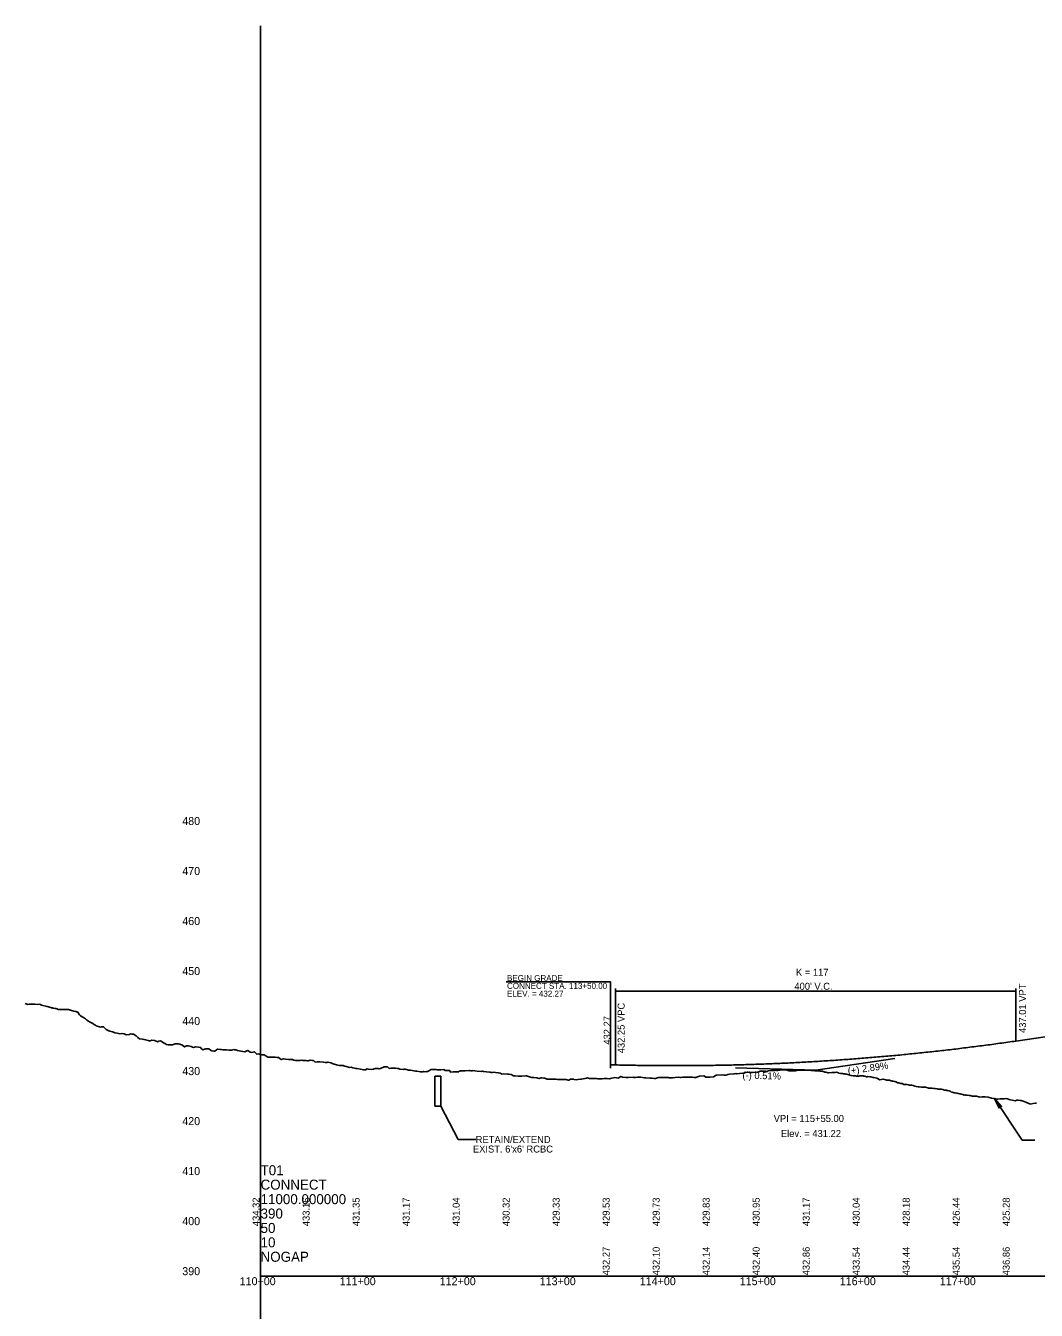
# Model space of a CAD drawing. Extents: x 2017200 to 2047700, y 854850 to 893350.
# Drawn here: x 2020265 to 2021276, y 865066 to 866350 of the extents above; entities that cross this region are included whole.
import ezdxf

# ---------------------------------------------------------------- set-up
doc = ezdxf.new("R2010")
doc.units = 0
for name, color, linetype in [('Culverts', 7, 'Continuous'), ('RD_DDB_ElevTX', 7, 'Continuous'), ('RD_DDB_GradeTX', 7, 'Continuous'), ('RD_DDB_Profile_EX', 7, 'Continuous'), ('RD_DDB_Profile_Lbl', 7, 'Continuous'), ('RD_DDB_Profile_PR', 7, 'Continuous'), ('RD_DDB_StaTX', 7, 'Continuous'), ('RD_DDB_StripGrade', 7, 'Continuous'), ('RD_DDB_VCLbl', 7, 'Continuous'), ('RD_GPK_Profile_Cell', 7, 'Continuous')]:
    doc.layers.add(name, color=color, linetype=linetype)

msp = doc.modelspace()

# ---------------------------------------------------------------- linework, layer by layer
at = {"layer": 'Culverts'}
for p, q in [((2020674.3, 865270), (2020674.2, 865300)), ((2020674.2, 865300), (2020680.3, 865300)), ((2020680.3, 865270), (2020680.3, 865300)), ((2020674.3, 865270), (2020680.3, 865270))]:
    msp.add_line(p, q, dxfattribs=at)
at = {"layer": 'RD_DDB_GradeTX'}
for p in [(2021134.2, 865317.6), (2020975, 865308.1)]:
    msp.add_line(p, (2021055, 865306.1), dxfattribs=at)
at = {"layer": 'RD_DDB_Profile_EX'}
msp.add_lwpolyline([(2020264.5, 865372.5), (2020267.4, 865371.7), (2020268.6, 865371.9), (2020274.4, 865371.8), (2020276.7, 865371.7), (2020279.2, 865371.8), (2020280.4, 865371.3), (2020281.1, 865371), (2020286.5, 865369.6), (2020290.3, 865368.6), (2020291.1, 865368.4), (2020292, 865368.1), (2020292.5, 865368), (2020294.6, 865367.7), (2020295.2, 865367.6), (2020298, 865366.5), (2020298.6, 865366.5), (2020299, 865366.5), (2020303.8, 865366.7), (2020304.7, 865366.7), (2020306.8, 865366.6), (2020307.8, 865366.5), (2020309.8, 865365.9), (2020311, 865365.6), (2020313.3, 865365), (2020315.2, 865364.5), (2020315.9, 865364.3), (2020316.8, 865364.3), (2020319.1, 865361.1), (2020320, 865360.1), (2020322.8, 865358.5), (2020324.9, 865357.3), (2020326.4, 865356), (2020327.8, 865354.8), (2020328.9, 865354.3), (2020332.4, 865352.7), (2020334.1, 865351.3), (2020335, 865350.8), (2020335.7, 865350.4), (2020339.9, 865349), (2020341, 865349.1), (2020343, 865349.3), (2020345.7, 865346.7), (2020347.1, 865345.9), (2020348.2, 865345.3), (2020349.4, 865344.8), (2020352, 865344.1), (2020353.1, 865343.8), (2020354.4, 865343.4), (2020356.5, 865343), (2020359.2, 865342.4), (2020361.4, 865342.7), (2020363.5, 865342.1), (2020365.5, 865341.4), (2020369, 865341.6), (2020370, 865342.1), (2020371.3, 865341.9), (2020372.2, 865341.8), (2020373, 865341.8), (2020375.5, 865340.4), (2020376, 865340), (2020377.4, 865338.7), (2020379, 865337.4), (2020382, 865336.9), (2020383.4, 865336.7), (2020385, 865336.4), (2020387.6, 865335.6), (2020388.6, 865335.3), (2020389.5, 865335.4), (2020391.4, 865335.8), (2020394, 865335.6), (2020395.5, 865334.9), (2020396.4, 865334.5), (2020397.1, 865334.3), (2020398.3, 865334.9), (2020400.1, 865335.1), (2020401.6, 865334.3), (2020403.1, 865333.2), (2020404.9, 865332.2), (2020406.1, 865331.7), (2020407.7, 865331.3), (2020408.2, 865331.2), (2020409.1, 865331.2), (2020411.4, 865331.2), (2020412.1, 865331.1), (2020413.7, 865331.9), (2020414.7, 865332.4), (2020415.1, 865332.4), (2020418.1, 865332.1), (2020419.3, 865331.8), (2020419.8, 865331.7), (2020421.2, 865331.3), (2020424, 865329.2), (2020425.8, 865330.1), (2020426.5, 865330.4), (2020427.8, 865330.2), (2020430.5, 865329.5), (2020431.9, 865329), (2020432.9, 865328.6), (2020435.1, 865329.1), (2020438, 865328.8), (2020440, 865328.6), (2020441.1, 865327.1), (2020442.2, 865326.2), (2020444, 865326.8), (2020444.4, 865327), (2020445.2, 865327.2), (2020447.7, 865327.2), (2020448.2, 865327.1), (2020450.1, 865326), (2020451.3, 865325.4), (2020453.4, 865325), (2020454.3, 865325), (2020456.1, 865326.3), (2020457.1, 865327), (2020459.5, 865326.6), (2020461, 865326.5), (2020462.2, 865326.4), (2020463.6, 865326.3), (2020465.9, 865326.1), (2020468.3, 865326), (2020471, 865325.8), (2020473.2, 865326.5), (2020474.3, 865326.4), (2020475.2, 865326.3), (2020476.9, 865325.6), (2020480.4, 865324.9), (2020484.4, 865324.2), (2020485, 865324.5), (2020486.4, 865325.2), (2020487.3, 865325.6), (2020489.7, 865324), (2020491.1, 865323.6), (2020492.5, 865323.9), (2020493.8, 865324.3), (2020496.1, 865321.9), (2020498.1, 865322.1), (2020498.6, 865322), (2020501.3, 865321.2), (2020503.5, 865321.2), (2020504.6, 865320.6), (2020505.4, 865320.3), (2020507.1, 865318.8), (2020510.7, 865318.9), (2020514.6, 865319), (2020516.7, 865318.7), (2020517.4, 865318.6), (2020517.9, 865318.6), (2020520.6, 865316.5), (2020522.9, 865317.1), (2020524.8, 865316.9), (2020527.9, 865316.6), (2020528.9, 865316.6), (2020530, 865316.7), (2020531.8, 865316.5), (2020533.4, 865315.9), (2020534.9, 865315.7), (2020538, 865315.5), (2020539.7, 865315.7), (2020541.1, 865315.8), (2020542.4, 865315.7), (2020545.6, 865315.5), (2020547, 865315.2), (2020547.5, 865315.1), (2020549.5, 865315.8), (2020552.3, 865315.6), (2020553.1, 865315.1), (2020554.7, 865313.9), (2020556.6, 865314.2), (2020558.2, 865314.1), (2020559.1, 865314.1), (2020562.9, 865313.9), (2020564.6, 865313.7), (2020565.2, 865313.6), (2020566.1, 865313.6), (2020567.4, 865314), (2020570.3, 865313.3), (2020571.3, 865312.8), (2020571.6, 865312.7), (2020572.7, 865312.4), (2020575.8, 865311.2), (2020577.3, 865310.9), (2020579.1, 865310.5), (2020581.1, 865310.7), (2020582.8, 865310.6), (2020583.4, 865310.3), (2020584.3, 865309.8), (2020589.4, 865308.7), (2020590.7, 865308.8), (2020592.1, 865308.1), (2020594, 865307.9), (2020595.5, 865307.5), (2020596.4, 865307.7), (2020599.8, 865306.8), (2020601.6, 865306.6), (2020603, 865306.4), (2020605, 865306.4), (2020606.6, 865307.1), (2020607.6, 865307), (2020611.1, 865306.6), (2020613, 865306.9), (2020613.7, 865307.2), (2020614.5, 865307.5), (2020615.8, 865307.6), (2020617.5, 865307.6), (2020618.7, 865307.3), (2020619.8, 865307.7), (2020623.5, 865309.1), (2020625.8, 865309.1), (2020626.8, 865309.1), (2020628.7, 865307.7), (2020630.2, 865307.9), (2020631.9, 865307.9), (2020634.9, 865308), (2020636.6, 865307.5), (2020638, 865307.5), (2020639.2, 865306.9), (2020642.5, 865306.5), (2020643.7, 865306.9), (2020644, 865306.9), (2020644.7, 865306.8), (2020647.8, 865306.1), (2020650, 865305.8), (2020651.6, 865305.7), (2020653.4, 865305.2), (2020654.9, 865304.9), (2020656.1, 865304.8), (2020660, 865304.3), (2020661.6, 865304.3), (2020662.2, 865304.4), (2020663, 865304.7), (2020664.1, 865304.4), (2020665.7, 865304.5), (2020666.7, 865304.4), (2020668.2, 865305.3), (2020670.6, 865306.7), (2020674.3, 865306.7), (2020675.3, 865306.7), (2020676.6, 865306.4), (2020680.3, 865306.4), (2020683.2, 865306.5), (2020684.7, 865305.6), (2020686.4, 865305.5), (2020689.1, 865305.5), (2020689.8, 865304.1), (2020692.5, 865304.2), (2020698, 865304.2), (2020698.6, 865304.8), (2020699.1, 865304.9), (2020699.9, 865305.2), (2020700.5, 865305.3), (2020704.6, 865305.4), (2020708.2, 865305.5), (2020708.9, 865305.4), (2020709.5, 865305.5), (2020710.6, 865305.3), (2020711.3, 865305.2), (2020711.9, 865305.4), (2020712.3, 865305.5), (2020714.1, 865305.4), (2020716.7, 865305.1), (2020720.9, 865304.7), (2020722, 865305.1), (2020722.8, 865304.7), (2020728.8, 865304.1), (2020729.6, 865304), (2020730.7, 865303.7), (2020731.6, 865303.6), (2020733.5, 865303.9), (2020734.9, 865303.7), (2020737.6, 865303.3), (2020739.7, 865302.9), (2020740.9, 865302.2), (2020741.3, 865302.1), (2020742.7, 865302.3), (2020747, 865301.9), (2020748.3, 865301.8), (2020750.7, 865301.5), (2020753, 865300.3), (2020754.7, 865300.2), (2020757.7, 865299.8), (2020759.1, 865299.9), (2020759.7, 865299.9), (2020761.3, 865299.8), (2020765.2, 865300.3), (2020765.6, 865300.3), (2020766, 865300.3), (2020769, 865299.2), (2020771.3, 865298.6), (2020773.2, 865298.7), (2020776.3, 865298.3), (2020777.3, 865298), (2020778.5, 865297.6), (2020780.5, 865298.4), (2020781, 865298.4), (2020783.3, 865297.9), (2020783.7, 865297.9), (2020784.1, 865297.8), (2020786.6, 865297.1), (2020788, 865297), (2020789.4, 865296.9), (2020791, 865296.8), (2020793.4, 865297.1), (2020795.5, 865296.8), (2020796.9, 865296.5), (2020801.5, 865296.7), (2020802.4, 865296.7), (2020805.1, 865296.5), (2020805.6, 865296.5), (2020807.6, 865296.1), (2020808.1, 865296.1), (2020810, 865296.8), (2020813.2, 865296.8), (2020813.6, 865296.7), (2020815.5, 865296.3), (2020817.3, 865296.6), (2020819.7, 865296.9), (2020820.4, 865297), (2020820.9, 865297), (2020824.2, 865297.6), (2020825.8, 865298.1), (2020826.8, 865298.4), (2020828.8, 865297.7), (2020829.7, 865297.7), (2020831.8, 865297.6), (2020835.8, 865297.6), (2020837.1, 865297.4), (2020837.9, 865297.3), (2020838.9, 865297.2), (2020841.5, 865297.2), (2020843.4, 865297.5), (2020843.9, 865297.5), (2020846.4, 865297.5), (2020848.8, 865297.4), (2020850, 865297.7), (2020854.1, 865298.5), (2020855.9, 865298.3), (2020857.6, 865298.1), (2020860.2, 865299.7), (2020861.7, 865299), (2020862.2, 865298.8), (2020865.6, 865298.7), (2020867.6, 865298.7), (2020872.5, 865298.8), (2020873.4, 865298.7), (2020875, 865298.6), (2020876.9, 865298.9), (2020879.3, 865299), (2020880.1, 865299), (2020884, 865298.4), (2020885.2, 865298.3), (2020889.3, 865298), (2020891.3, 865298.1), (2020893.6, 865297.7), (2020895, 865297.7), (2020896.9, 865298.4), (2020897.7, 865298.6), (2020901.2, 865298.7), (2020902.7, 865298.7), (2020907.7, 865298.7), (2020908.6, 865298.4), (2020911.7, 865298.4), (2020914.5, 865298.6), (2020917.7, 865298.8), (2020919.4, 865298.6), (2020920.3, 865298.7), (2020922.2, 865298.8), (2020925.3, 865298.8), (2020926.2, 865298.9), (2020927.4, 865299), (2020930.2, 865299.1), (2020932, 865298.9), (2020933.8, 865298.6), (2020935.1, 865298.5), (2020937.9, 865299.7), (2020938.9, 865300.1), (2020943.3, 865300.3), (2020943.8, 865299.9), (2020945.3, 865298.8), (2020949.6, 865299.1), (2020952.7, 865299.3), (2020955.5, 865300.8), (2020956.3, 865301.1), (2020961.3, 865301.4), (2020963.1, 865301.1), (2020965.5, 865301), (2020967.2, 865301.5), (2020968.9, 865301.9), (2020973.1, 865302.2), (2020974, 865302.3), (2020975.3, 865302.7), (2020976.3, 865302.4), (2020978.9, 865302.6), (2020982.1, 865302.8), (2020982.8, 865302.9), (2020985.3, 865303.6), (2020986.5, 865303.9), (2020987.2, 865304), (2020988.5, 865303.5), (2020991.7, 865303.7), (2020994.5, 865303.9), (2020994.9, 865303.8), (2020995.7, 865303.7), (2020996.5, 865303.8), (2020996.9, 865303.9), (2020998.1, 865304.3), (2020999.6, 865304.8), (2021001.2, 865304.8), (2021004.4, 865305), (2021005.1, 865305), (2021006.4, 865304.7), (2021007.6, 865305.4), (2021010.8, 865305.5), (2021014, 865305.6), (2021015.2, 865305.9), (2021016.1, 865305.7), (2021016.7, 865305.7), (2021017.5, 865306), (2021019.1, 865306.1), (2021020.4, 865306.2), (2021023.6, 865306.3), (2021024.8, 865306.3), (2021026.2, 865306), (2021026.7, 865305.8), (2021027.4, 865305.5), (2021028.3, 865305.3), (2021029.9, 865305.3), (2021033.1, 865305.4), (2021034.9, 865305.4), (2021036.3, 865305.5), (2021037.2, 865306), (2021038.6, 865305.9), (2021039.5, 865306), (2021040.8, 865306), (2021042.3, 865306.1), (2021042.7, 865306.1), (2021043.4, 865306.1), (2021045.9, 865306.1), (2021049.1, 865306.1), (2021050.5, 865305.7), (2021052.2, 865305.5), (2021054.1, 865305.3), (2021055.4, 865305.3), (2021057.2, 865305.3), (2021058.6, 865305.2), (2021059.5, 865305.1), (2021061.4, 865304.9), (2021061.8, 865304.8), (2021064.3, 865303.9), (2021065, 865303.8), (2021067.4, 865303.4), (2021067.9, 865303.4), (2021068.2, 865303.4), (2021071, 865303.6), (2021071.4, 865303.6), (2021073.7, 865303.6), (2021074.5, 865303.7), (2021075.9, 865303.8), (2021077.7, 865303.2), (2021078.3, 865303), (2021079.9, 865302.7), (2021080.9, 865302.6), (2021081.8, 865302.5), (2021082.9, 865302.3), (2021084.1, 865302.2), (2021085.3, 865302), (2021085.9, 865302), (2021087.3, 865301.6), (2021089, 865301.1), (2021090.5, 865300.7), (2021090.9, 865300.6), (2021092.1, 865300.4), (2021093.7, 865300.3), (2021095, 865300.2), (2021095.6, 865300.1), (2021096.9, 865300.1), (2021098, 865300.1), (2021099, 865300.2), (2021100, 865300.2), (2021101.1, 865300.2), (2021102.4, 865300.2), (2021103.2, 865300), (2021104.1, 865299.8), (2021105.8, 865299.3), (2021106.4, 865299.4), (2021107.1, 865299.5), (2021109.1, 865299.4), (2021109.6, 865299.3), (2021110.1, 865299.3), (2021112.5, 865298.6), (2021112.8, 865298.6), (2021113.1, 865298.6), (2021116.1, 865297.8), (2021119.2, 865296.3), (2021122.5, 865297.1), (2021125.2, 865296.3), (2021125.8, 865296.1), (2021128.2, 865296), (2021128.7, 865295.9), (2021130.2, 865295.4), (2021131.2, 865295.3), (2021131.9, 865295.1), (2021132.4, 865295), (2021134.2, 865294.7), (2021135.1, 865294.3), (2021135.7, 865294.1), (2021137.2, 865293.4), (2021138.3, 865293.2), (2021139, 865293.1), (2021140.2, 865292.7), (2021141.5, 865292.5), (2021143.3, 865291.5), (2021144.7, 865291.7), (2021145.6, 865291.8), (2021146.3, 865291.7), (2021147.9, 865291.3), (2021148.8, 865291), (2021149.3, 865291), (2021151, 865290.8), (2021152.3, 865290.7), (2021154.2, 865290.1), (2021155.4, 865289.7), (2021157.4, 865289.4), (2021158.5, 865289.2), (2021160.6, 865288.9), (2021161.3, 865288.9), (2021161.7, 865288.9), (2021163.8, 865288.8), (2021164.3, 865288.8), (2021164.9, 865288.8), (2021167, 865288.2), (2021167.3, 865288.1), (2021169.4, 865288.1), (2021170.3, 865288.1), (2021171.3, 865288.1), (2021173.4, 865287.6), (2021174.5, 865287.5), (2021176.5, 865287.2), (2021177.6, 865287.1), (2021179.3, 865287), (2021179.7, 865286.9), (2021180.8, 865286.8), (2021182.3, 865286.5), (2021182.9, 865286.4), (2021183.7, 865286.1), (2021185.3, 865285.8), (2021186.1, 865285.6), (2021187.1, 865285.5), (2021188.3, 865285.2), (2021189.3, 865284.8), (2021190.2, 865284.4), (2021191.3, 865284.1), (2021192.5, 865283.7), (2021193.4, 865283.4), (2021194.3, 865283.3), (2021195.7, 865283.1), (2021196.5, 865283), (2021197.3, 865282.7), (2021198.9, 865282.4), (2021199.6, 865282.2), (2021200.4, 865282.1), (2021202, 865281.6), (2021202.7, 865281.3), (2021203.4, 865281.1), (2021204, 865281.3), (2021205.2, 865281), (2021206.4, 865280.8), (2021208.4, 865280.7), (2021208.9, 865280.7), (2021209.4, 865280.6), (2021211.6, 865280), (2021211.9, 865279.9), (2021212.4, 865279.9), (2021215, 865279.9), (2021215.4, 865279.8), (2021215.7, 865279.8), (2021218, 865279.2), (2021218.4, 865279), (2021221.4, 865279.4), (2021224.4, 865279.3), (2021227.5, 865278.8), (2021230.7, 865277.9), (2021233.4, 865277.6), (2021233.9, 865277.5), (2021236.4, 865277.1), (2021237.1, 865277.1), (2021239.4, 865277.2), (2021240.3, 865277.2), (2021242.4, 865277.2), (2021243.5, 865277.3), (2021245.4, 865277.5), (2021246.7, 865277.2), (2021248.4, 865276.7), (2021249.8, 865276.4), (2021251.4, 865276.1), (2021253, 865275.7), (2021254.4, 865275.4), (2021256.2, 865275.9), (2021257.4, 865276.1), (2021259.4, 865275.7), (2021260.4, 865275.6), (2021262.6, 865274.9), (2021263.6, 865274.6), (2021265.8, 865273.7), (2021266.4, 865273.4), (2021269, 865272.2), (2021269.4, 865272.1), (2021272.4, 865272.6), (2021274.9, 865273), (2021275.4, 865273.1), (2021275.9, 865272.9)], dxfattribs=at)
at = {"layer": 'RD_DDB_Profile_Lbl'}
for p, q in [((2021261.4, 865235.8), (2021233.9, 865277.5)), ((2020697.7, 865236.6), (2020680.3, 865270)), ((2020715.1, 865236.6), (2020697.7, 865236.6)), ((2021274.2, 865235.8), (2021261.4, 865235.8))]:
    msp.add_line(p, q, dxfattribs=at)
msp.add_lwpolyline([(2020850, 865307.9), (2020850, 865351.8), (2020850, 865394.1), (2020745.5, 865394.1)], dxfattribs=at)
msp.add_lwpolyline([(2021233.9, 865277.5), (2021238.4, 865268), (2021238.7, 865270.2), (2021240.9, 865269.7)], close=True, dxfattribs=at)
at = {"layer": 'RD_DDB_Profile_PR'}
for p, q in [((2021255, 865335), (2021650, 865392.2)), ((2020850, 865311.4), (2020855, 865311.2))]:
    msp.add_line(p, q, dxfattribs=at)
msp.add_spline([(2020855, 865311.2), (2020863, 865311), (2020871, 865310.9), (2020879, 865310.7), (2020887, 865310.6), (2020895, 865310.5), (2020903, 865310.5), (2020911, 865310.5), (2020919, 865310.5), (2020927, 865310.5), (2020935, 865310.5), (2020943, 865310.6), (2020951, 865310.7), (2020959, 865310.9), (2020967, 865311), (2020975, 865311.2), (2020983, 865311.4), (2020991, 865311.7), (2020999, 865311.9), (2021007, 865312.2), (2021015, 865312.6), (2021023, 865312.9), (2021031, 865313.3), (2021039, 865313.7), (2021047, 865314.2), (2021055, 865314.6), (2021063, 865315.1), (2021071, 865315.6), (2021079, 865316.2), (2021087, 865316.7), (2021095, 865317.3), (2021103, 865318), (2021111, 865318.6), (2021119, 865319.3), (2021127, 865320), (2021135, 865320.7), (2021143, 865321.5), (2021151, 865322.3), (2021159, 865323.1), (2021167, 865324), (2021175, 865324.8), (2021183, 865325.7), (2021191, 865326.6), (2021199, 865327.6), (2021207, 865328.6), (2021215, 865329.6), (2021223, 865330.6), (2021231, 865331.7), (2021239, 865332.8), (2021247, 865333.9), (2021255, 865335)], degree=3, dxfattribs=at)
at = {"layer": 'RD_DDB_VCLbl'}
for p, q in [((2020855, 865387.5), (2020855, 865311.2)), ((2020855, 865385), (2021255, 865385)), ((2021255, 865387.5), (2021255, 865335))]:
    msp.add_line(p, q, dxfattribs=at)
at = {"layer": 'RD_GPK_Profile_Cell'}
for q in [(2020500, 866350), (2029700, 865100), (2020500, 863850)]:
    msp.add_line((2020500, 865100), q, dxfattribs=at)

# ---------------------------------------------------------------- texts
at = {"layer": 'RD_DDB_ElevTX'}
for s, p in [('480', (2020421.7, 865551)), ('470', (2020421.7, 865501)), ('470', (2020421.7, 865501)), ('460', (2020421.7, 865451)), ('460', (2020421.7, 865451)), ('450', (2020421.7, 865401)), ('450', (2020421.7, 865401)), ('440', (2020421.7, 865351)), ('440', (2020421.7, 865351)), ('430', (2020421.7, 865301)), ('430', (2020421.7, 865301)), ('420', (2020421.7, 865251)), ('420', (2020421.7, 865251)), ('410', (2020421.7, 865201)), ('410', (2020421.7, 865201)), ('400', (2020421.7, 865151)), ('400', (2020421.7, 865151)), ('390', (2020421.7, 865101)), ('390', (2020421.7, 865101))]:
    msp.add_text(s, height=8, dxfattribs=at).set_placement(p)
at = {"layer": 'RD_DDB_GradeTX'}
for s, rotation, p in [('(+) 2.89%', 8.2322, (2021087.6, 865301.6)), ('(-) 0.51%', 358.5321, (2020981.7, 865297.5))]:
    msp.add_text(s, height=7, rotation=rotation, dxfattribs=at).set_placement(p)
at = {"layer": 'RD_DDB_Profile_Lbl'}
for s, height, p in [('CONNECT STA. 113+50.00', 6, (2020746.4, 865387.2)), ('BEGIN GRADE', 6, (2020746.4, 865395)), ('ELEV. = 432.27', 6, (2020746.4, 865379.4)), ('VPI = 115+55.00', 7, (2021013, 865254.1)), ('RETAIN/EXTEND ', 7, (2020715.1, 865233.1)), ('Elev. = 431.22', 7, (2021020.2, 865239.1)), ("EXIST. 6'x6' RCBC", 7, (2020712.3, 865223.6))]:
    msp.add_text(s, height=height, dxfattribs=at).set_placement(p)
msp.add_text('432.27', height=7, rotation=90, dxfattribs=at).set_placement((2020850, 865331.4))
at = {"layer": 'RD_DDB_StaTX'}
for s, p in [('110+00', (2020479.1, 865091)), ('110+00', (2020479.1, 865091)), ('111+00', (2020579.1, 865091)), ('111+00', (2020579.1, 865091)), ('112+00', (2020679.1, 865091)), ('112+00', (2020679.1, 865091)), ('113+00', (2020779.1, 865091)), ('113+00', (2020779.1, 865091)), ('114+00', (2020879.1, 865091)), ('114+00', (2020879.1, 865091)), ('115+00', (2020979.1, 865091)), ('115+00', (2020979.1, 865091)), ('116+00', (2021079.1, 865091)), ('116+00', (2021079.1, 865091)), ('117+00', (2021179.1, 865091)), ('117+00', (2021179.1, 865091))]:
    msp.add_text(s, height=8, dxfattribs=at).set_placement(p)
at = {"layer": 'RD_DDB_StripGrade'}
for s, p in [('437.01 VPT', (2021265.3, 865343.1)), ('432.25 VPC', (2020864, 865322.8)), ('434.32', (2020499, 865150)), ('433.16', (2020549, 865150)), ('431.35', (2020599, 865150)), ('431.17', (2020649, 865150)), ('431.04', (2020699, 865150)), ('430.32', (2020749, 865150)), ('429.33', (2020799, 865150)), ('429.53', (2020849, 865150)), ('429.73', (2020899, 865150)), ('429.83', (2020949, 865150)), ('430.95', (2020999, 865150)), ('431.17', (2021049, 865150)), ('430.04', (2021099, 865150)), ('428.18', (2021149, 865150)), ('426.44', (2021199, 865150)), ('425.28', (2021249, 865150)), ('432.27', (2020849, 865100.8)), ('432.10', (2020899, 865100.8)), ('432.14', (2020949, 865100.8)), ('432.40', (2020999, 865100.8)), ('432.86', (2021049, 865100.8)), ('433.54', (2021099, 865100.8)), ('434.44', (2021149, 865100.8)), ('435.54', (2021199, 865100.8)), ('436.86', (2021249, 865100.8))]:
    msp.add_text(s, height=7, rotation=90, dxfattribs=at).set_placement(p)
at = {"layer": 'RD_DDB_VCLbl'}
for s, p in [('K = 117', (2021035.3, 865400.3)), ("400' V.C.", (2021033.7, 865386.3))]:
    msp.add_text(s, height=7, dxfattribs=at).set_placement(p)
at = {"layer": 'RD_GPK_Profile_Cell'}
for s, p in [('T01', (2020500, 865200.9)), ('CONNECT', (2020500, 865186.5)), ('11000.000000', (2020500, 865172)), ('390', (2020500, 865157.6)), ('50', (2020500, 865143.2)), ('10', (2020500, 865128.8)), ('NOGAP', (2020500, 865114.4))]:
    msp.add_text(s, height=10, dxfattribs=at).set_placement(p)

doc.saveas('drawing.dxf')
